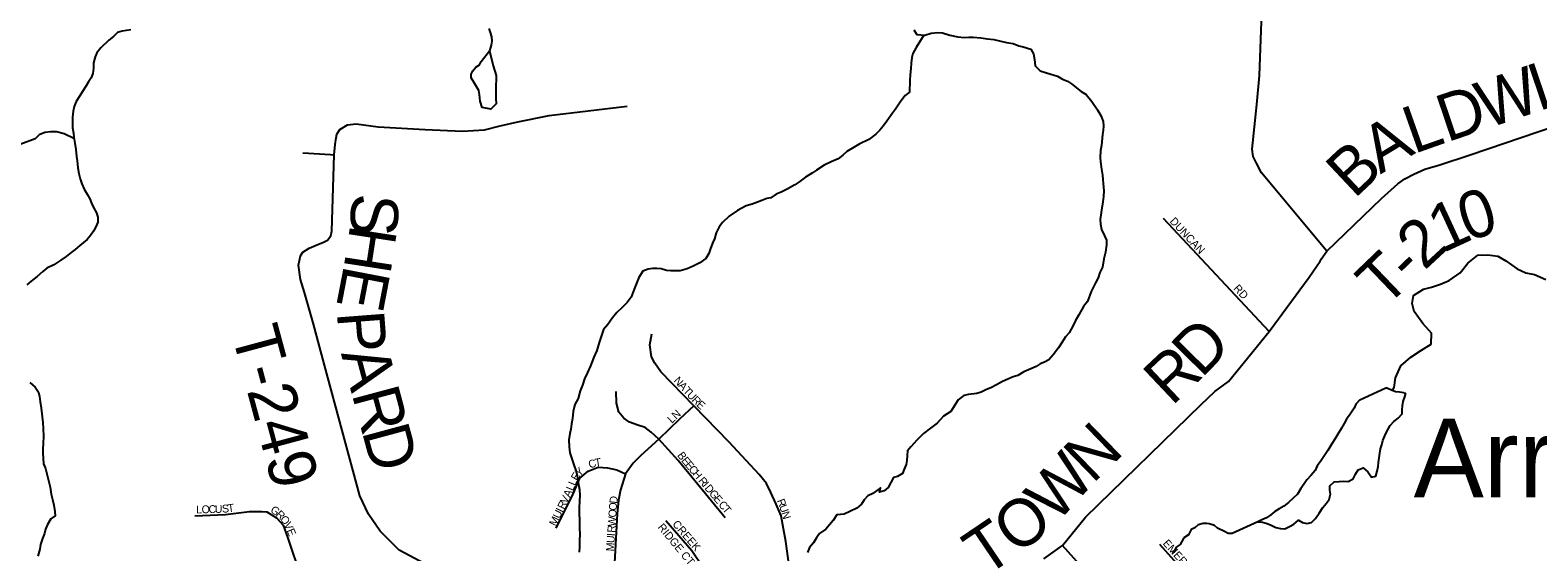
# Model space of a CAD drawing. Extents: x 1310247 to 1664935, y 235267 to 584339.
# Drawn here: x 1468683 to 1478259, y 408445 to 411760 of the extents above; entities that cross this region are included whole.
import ezdxf

# ---------------------------------------------------------------- set-up
doc = ezdxf.new("R2010")
doc.units = 0
for name, color, linetype in [('GM_X_County_Road', 7, 'Continuous'), ('GM_X_County_Road_Text', 7, 'Continuous'), ('GM_X_Minor_Lake', 7, 'Continuous'), ('GM_X_Minor_Lake_Text', 7, 'Continuous'), ('GM_X_Minor_River', 7, 'Continuous'), ('GM_X_Township_Road', 7, 'Continuous'), ('GM_X_Township_Road_Text', 7, 'Continuous'), ('GM_X_Township_Subdivision', 7, 'Continuous'), ('GM_X_Township_Subdivision_Text', 7, 'Continuous')]:
    doc.layers.add(name, color=color, linetype=linetype)

msp = doc.modelspace()

# ---------------------------------------------------------------- linework, layer by layer
at = {"layer": 'GM_X_County_Road'}
for points in [[(1476883.2, 410303.9), (1476918.8, 410355.8), (1476504.2, 410853.7), (1476471.6, 410915.3), (1476449.8, 410956.9), (1476444.4, 411004), (1476473.4, 411286.5), (1476491.2, 411472.5), (1476513.9, 412099.9)], [(1475121.3, 408399.8), (1475239.9, 408484.7), (1475385.2, 408665.1), (1476120.6, 409381.5), (1476206.8, 409463.4), (1476294.1, 409528.3), (1476368.3, 409618.9), (1476553.1, 409845.2), (1476806.5, 410191), (1476875.3, 410292.4), (1476883.2, 410303.9)]]:
    msp.add_lwpolyline(points, dxfattribs=at)
at = {"layer": 'GM_X_Minor_Lake'}
msp.add_line((1477128.1, 409410.4), (1477293.8, 409486.3), dxfattribs=at)
for points in [[(1471600.5, 411628.3), (1471624.6, 411533.2), (1471643.5, 411472.6), (1471639.7, 411382.4), (1471640.6, 411328.2), (1471641.9, 411292), (1471609.1, 411258.6), (1471553.2, 411267.7), (1471542, 411308.1), (1471536.8, 411350.3), (1471533.3, 411376.5), (1471519.7, 411396.8), (1471500.3, 411429.3), (1471482.8, 411457.8)], [(1471482.8, 411457.8), (1471483.2, 411479.9), (1471493.7, 411501.7), (1471514.2, 411525.4), (1471536.5, 411539), (1471547, 411560.9), (1471600.5, 411628.3)], [(1477128.1, 409410.4), (1477102.4, 409383.5), (1477092, 409357.6), (1477067.4, 409319.9), (1477042.9, 409288.2), (1477028.4, 409260.3), (1477012, 409230.5), (1476989.4, 409192.7), (1476968.8, 409161), (1476950.4, 409131.2), (1476925.7, 409089.4), (1476903.2, 409057.7), (1476878.5, 409018), (1476858.1, 408992.2), (1476843.6, 408962.3), (1476819.2, 408932.6), (1476792.6, 408903), (1476774.2, 408877.2), (1476753.7, 408847.4), (1476733.2, 408811.6), (1476704.7, 408786), (1476676.2, 408758.3), (1476645.8, 408734.7), (1476615.5, 408719.1), (1476589.2, 408701.5), (1476562.8, 408679.8), (1476536.4, 408662.1), (1476506.1, 408648.6), (1476479.9, 408634.9), (1476510, 408634.5), (1476539.9, 408626), (1476565.8, 408613.6), (1476593.7, 408599.2), (1476623.7, 408592.7), (1476651.8, 408590.3), (1476682.1, 408605.9), (1476708.4, 408621.5), (1476738.9, 408647.2), (1476764.7, 408630.8), (1476790.7, 408624.3), (1476820.9, 408631.9), (1476847.4, 408657.6), (1476869.9, 408691.3), (1476892.5, 408727.1), (1476914.9, 408752.8), (1476933.4, 408778.6), (1476941.8, 408810.6), (1476938.2, 408836.7), (1476938.6, 408864.7), (1476965, 408890.4), (1476997.2, 408891.9), (1477025.3, 408893.5), (1477053.3, 408891.1), (1477085.7, 408908.7), (1477100.1, 408938.5), (1477118.6, 408966.3), (1477148.9, 408977.9), (1477178.6, 408953.4), (1477202.2, 408919), (1477230.4, 408926.6), (1477238.9, 408956.6), (1477245.3, 408986.5), (1477247.7, 409012.6), (1477250.1, 409042.6), (1477254.5, 409072.6), (1477258.9, 409098.6), (1477267.3, 409124.5), (1477273.7, 409152.5), (1477286.2, 409182.4), (1477304.7, 409218.2), (1477321.2, 409248), (1477343.7, 409273.8), (1477372, 409295.4), (1477396.5, 409321.1), (1477396.9, 409347.1), (1477399.2, 409373.2), (1477403.6, 409401.2), (1477414.1, 409429.1), (1477420.2, 409454.1)], [(1477408.3, 409455.2), (1477419.2, 409453.8)], [(1477419.6, 409453.7), (1477420.1, 409453.6)]]:
    msp.add_lwpolyline(points, dxfattribs=at)
at = {"layer": 'GM_X_Minor_River'}
for points in [[(1469322.4, 411762.6), (1469266.1, 411753.5), (1469237.8, 411746), (1469211.3, 411720.4), (1469182.8, 411696.8), (1469131.8, 411647.4), (1469105.2, 411615.8), (1469094.7, 411589.8), (1469086, 411551.8), (1469085.4, 411517.7), (1469080.8, 411483.6), (1469070.4, 411457.7), (1469053.9, 411431.9), (1469039.4, 411406.1), (1469014.7, 411370.3), (1468998.2, 411342.5)], [(1471596.9, 411770.9), (1471604.5, 411744.7), (1471612, 411716.4), (1471615.6, 411690.3), (1471611.2, 411664.2), (1471600.5, 411628.3)], [(1474359.4, 411728.8), (1474310.8, 411649), (1474290.1, 411611.2), (1474283.6, 411585.2), (1474279, 411549.2), (1474276.5, 411517.1), (1474271.8, 411477), (1474269.2, 411442.9), (1474267.9, 411366.6), (1474239.4, 411345), (1474212.7, 411309.3), (1474179.7, 411257.7), (1474159.2, 411232), (1474124.3, 411182.4), (1474101.7, 411150.6), (1474079.1, 411124.9), (1474054.6, 411099.2), (1474009.9, 411065.9), (1473949.1, 411034.8), (1473916.7, 411017.3), (1473870.1, 410988), (1473843.6, 410966.3), (1473815.1, 410942.8), (1473770.6, 410923.4), (1473726.1, 410902.1), (1473677.4, 410870.8), (1473651, 410853.2), (1473606.4, 410825.9), (1473565.7, 410794.5), (1473539.3, 410776.9), (1473490.7, 410749.6), (1473452.2, 410730.2), (1473421.9, 410716.7), (1473387.4, 410695.2), (1473361.2, 410689.6), (1473330.9, 410678.1), (1473302.6, 410666.5), (1473268.3, 410655.1), (1473229.9, 410643.7), (1473175.2, 410614.5), (1473122.4, 410577.3), (1473079.6, 410537.9), (1473059.1, 410510.1), (1473040.3, 410472.3), (1473029.7, 410434.3), (1473017.2, 410406.4), (1473002.4, 410366.5), (1472994, 410340.6), (1472975.4, 410308.8), (1472936.8, 410281.3), (1472894.2, 410260), (1472855.8, 410242.6), (1472811.5, 410231.3), (1472783.3, 410229.8), (1472751.2, 410230.3), (1472725.2, 410232.8), (1472691.2, 410243.5), (1472663.2, 410246), (1472637.1, 410246.4), (1472608.9, 410240.9), (1472574.6, 410229.4), (1472547.8, 410187.7), (1472522.6, 410123.9), (1472512.1, 410098), (1472499.5, 410064), (1472474.8, 410030.3), (1472440.1, 409994.8), (1472409.5, 409965.2), (1472380.8, 409931.6), (1472352, 409889.9), (1472325.4, 409858.2), (1472295.9, 409774.4), (1472283, 409724.4), (1472262.2, 409682.6), (1472241.2, 409626.7), (1472222.4, 409584.9), (1472203.7, 409545), (1472190.9, 409503.1), (1472176.3, 409467.2), (1472163.4, 409419.2), (1472142.7, 409381.4), (1472131.9, 409337.4), (1472127.2, 409293.3), (1472120.6, 409259.3), (1472116, 409225.2), (1472109.5, 409197.2), (1472104.8, 409157.1), (1472106.1, 409113), (1472111.4, 409074.7), (1472120.9, 409042.4), (1472136.2, 408997.9), (1472151.6, 408955.5), (1472157.1, 408927.3), (1472160.6, 408895.1), (1472171.7, 408840.7), (1472173.1, 408802.5), (1472172.5, 408770.4), (1472169.7, 408720.2), (1472169.1, 408688.1), (1472172.5, 408647.8), (1472171.5, 408589.6)], [(1474294.6, 411761.8), (1474314.2, 411731.3), (1474366.3, 411728.4), (1474404.7, 411739.8), (1474448.9, 411745), (1474477, 411742.5), (1474524.9, 411727.6), (1474574.9, 411716.7), (1474615, 411714), (1474645.1, 411715.5), (1474673.2, 411715), (1474721.3, 411710.1), (1474763.4, 411705.4), (1474803.5, 411700.7), (1474883.5, 411681.2), (1474925.5, 411674.4), (1474961.4, 411659.7), (1474989.4, 411653.2), (1475039.3, 411638.3), (1475054.9, 411609.9), (1475062.3, 411573.6), (1475065.6, 411533.4), (1475097.2, 411500.7), (1475139.1, 411487.9), (1475207, 411466.6), (1475240.8, 411448), (1475270.7, 411435.4), (1475296.5, 411418.9), (1475357.9, 411369.6), (1475389.7, 411351), (1475427.1, 411306.1), (1475462.4, 411253.3), (1475485.8, 411212.7), (1475497.2, 411178.4), (1475500.8, 411152.2), (1475498.3, 411122.1), (1475493.8, 411096.1), (1475486.6, 411025.9), (1475482.1, 410995.9)], [(1468998.2, 411342.5), (1468975.5, 411306.8), (1468962.9, 411274.8), (1468956.4, 411244.8), (1468951.7, 411206.8), (1468951.3, 411180.6), (1468952.6, 411138.5), (1468958, 411106.2), (1468959.6, 411080.1), (1468967, 411041.8), (1468972.3, 411001.5), (1468977.6, 410957.3), (1468981.1, 410929.1), (1468986.4, 410884.8), (1468991.8, 410848.5), (1469001.3, 410814.2), (1469010.8, 410784), (1469026.3, 410749.5), (1469043.8, 410717.1), (1469061.4, 410688.7), (1469073, 410660.4), (1469084.6, 410634), (1469104.1, 410599.5), (1469111.6, 410571.3), (1469113.1, 410539.1), (1469100.5, 410509.2), (1469086, 410483.4), (1469065.5, 410455.6), (1469045, 410429.9), (1468998.1, 410390.5), (1468969.6, 410366.9), (1468943.2, 410347.3), (1468910.7, 410321.8), (1468878.2, 410298.2), (1468833.5, 410268.9), (1468789, 410247.6), (1468762.5, 410226), (1468727.9, 410194.4), (1468689.2, 410165), (1468660.7, 410141.4)], [(1468961.2, 411071.7), (1468899.7, 411101.2), (1468849.8, 411114.1), (1468811.7, 411114.8), (1468775.4, 411109.4), (1468741, 411094), (1468714.5, 411070.3), (1468623.6, 411035.8)], [(1475482.1, 410995.9), (1475479.4, 410951.7), (1475480.9, 410923.6), (1475488.1, 410877.3), (1475493.5, 410839), (1475495, 410810.9), (1475498.6, 410784.7), (1475501.9, 410738.5), (1475499.2, 410702.4), (1475496.7, 410668.3), (1475487.7, 410616.2), (1475478.7, 410556.1), (1475480.2, 410528), (1475487.7, 410493.7), (1475507.1, 410453.2), (1475518.6, 410424.9), (1475520.2, 410396.7), (1475513.3, 410348.6), (1475502.6, 410306.7), (1475493.7, 410254.6), (1475477.1, 410220.7), (1475466.4, 410186.8), (1475449.8, 410154.9), (1475422.8, 410099.2), (1475397.6, 410035.3), (1475373, 410003.6), (1475344, 409951.9), (1475319.3, 409910.2), (1475306.7, 409882.3), (1475281.9, 409836.5), (1475259.4, 409810.8), (1475236.7, 409777.1), (1475214, 409741.3), (1475181.2, 409697.7), (1475152.5, 409664.1), (1475126.2, 409650.5), (1475097.9, 409638.9), (1475071.5, 409623.3), (1475039.1, 409607.8), (1474994.7, 409588.5), (1474956.1, 409565.1), (1474925.9, 409557.6), (1474859.1, 409526.6), (1474820.6, 409507.2), (1474784.2, 409487.8), (1474757.9, 409476.2), (1474723.5, 409458.7), (1474695.2, 409451.2), (1474642.9, 409444), (1474612.7, 409438.6), (1474576.1, 409411.1), (1474530.7, 409337.6), (1474484, 409306.3), (1474443.2, 409262.8), (1474400.5, 409231.4), (1474357.7, 409198), (1474316.9, 409156.5), (1474276, 409113.1), (1474255.5, 409087.3), (1474253, 409057.2), (1474250.4, 409025.2), (1474246, 408999.1), (1474233.5, 408971.2), (1474223, 408943.3), (1474192.5, 408923.8), (1474166.3, 408918.2), (1474133.1, 408854.5), (1474106.7, 408832.9), (1474076.4, 408823.3), (1474082.9, 408851.3), (1474034.1, 408816.1), (1474003.8, 408800.5), (1473979.2, 408774.8), (1473962.7, 408747), (1473934.2, 408723.4), (1473889.7, 408702.1), (1473853.3, 408684.7), (1473807, 408679.5), (1473782.3, 408643.7), (1473737.2, 408588.3), (1473696.6, 408560.9), (1473678.1, 408533.1), (1473657.5, 408501.3), (1473632.9, 408471.6), (1473620.3, 408441.7)], [(1477335.7, 409469.5), (1477345.4, 409488.2), (1477354.5, 409550.2), (1477388, 409625.9), (1477453.2, 409681), (1477520.3, 409726), (1477581.2, 409765.1), (1477584.5, 409835.3), (1477529.3, 409896.4), (1477474.3, 409971.7), (1477461.2, 410022.1), (1477468.1, 410074.1), (1477533.1, 410113.1), (1477583.5, 410126.3), (1477640.1, 410145.4), (1477696.7, 410168.5), (1477765.9, 410217.5), (1477813.2, 410278.9), (1477878.3, 410329.9), (1477940.7, 410332.8), (1478004.8, 410323.7), (1478056.5, 410294.7), (1478127.9, 410243.2), (1478181.7, 410218.2), (1478237.8, 410207.2), (1478309.5, 410175.8)], [(1468680.3, 409520.5), (1468714, 409491.7), (1468735.5, 409459.2), (1468741.1, 409433), (1468746.5, 409398.8), (1468751.9, 409358.5), (1468762.4, 409266), (1468765.7, 409227.7), (1468766.9, 409177.5), (1468766.2, 409135.3), (1468763.5, 409097.2), (1468763.1, 409071.1), (1468764.6, 409041), (1468768, 409004.8), (1468779.5, 408974.4), (1468789, 408940.1), (1468800.3, 408897.8), (1468809.6, 408855.4), (1468816.9, 408811.1), (1468824.4, 408776.8), (1468833.8, 408742.5), (1468839.2, 408702.3), (1468840.7, 408674.1), (1468814.3, 408654.5), (1468793.6, 408618.7), (1468781, 408588.8), (1468774.6, 408560.8), (1468762, 408528.9), (1468749.3, 408491), (1468744.8, 408462.9), (1468732, 408416.9)], [(1477408.4, 409455.2), (1477380.4, 409459.6), (1477354.3, 409462), (1477328.4, 409472.4), (1477300.5, 409484.9), (1477293.8, 409486.3)], [(1476479.9, 408634.9), (1476318.2, 408561.1), (1476292.1, 408561.6), (1476268.3, 408574.1), (1476224.4, 408594.9), (1476204.7, 408613.3), (1476170.7, 408622), (1476156.7, 408624.2), (1476132.6, 408624.6), (1476100.4, 408617.2), (1476080, 408597.5), (1476057.7, 408587.8), (1476039.1, 408554), (1476010.6, 408534.4), (1475987.9, 408492.6), (1475961.5, 408475), (1475948.9, 408447.1), (1475936.7, 408433.3)], [(1472171.5, 408589.6), (1472173, 408561.5), (1472172.2, 408513.3), (1472171.6, 408477.1), (1472169, 408443)]]:
    msp.add_lwpolyline(points, dxfattribs=at)
at = {"layer": 'GM_X_Township_Road'}
for points in [[(1476918.8, 410355.8), (1477265.9, 410690.4), (1477370.5, 410783.8), (1477413.3, 410814.8), (1477472.2, 410845.3), (1477541, 410875.6), (1477635.8, 410903.1), (1477829.6, 410968.2), (1479343.9, 411481.8), (1479432.5, 411503.5), (1479484.7, 411508.2), (1479570.1, 411485.9), (1479659.6, 411463.5), (1479706.3, 411427.4), (1479710.6, 411424.1), (1479731.9, 411406)], [(1471220.7, 408351.5), (1471027.5, 408456.4), (1470906.7, 408577.2), (1470831.2, 408684), (1470776.2, 408800.5), (1470551.9, 409631.9), (1470479.6, 409900.4), (1470424.7, 410092.4), (1470400.6, 410175.4), (1470387.4, 410267.4), (1470400.1, 410325.2), (1470415, 410350), (1470455.8, 410373.7), (1470500.4, 410394.6), (1470546.1, 410411.7), (1470572, 410425.5), (1470592, 410453.5), (1470598.6, 410482.8), (1470614.3, 410966.7), (1470619.4, 411032.4), (1470625.4, 411076.7), (1470629.9, 411098.1), (1470648.8, 411129), (1470699.1, 411158.9), (1470753.3, 411165.3), (1470892.7, 411144.9), (1471190.9, 411128), (1471428.3, 411119), (1471568.2, 411127.5), (1471668.3, 411151.4), (1471781.3, 411178.3), (1471979.4, 411216.6), (1472475.5, 411276.7)], [(1474001.2, 405348.9), (1474008.6, 405355.7), (1474087.4, 405426.5), (1474143.2, 405476.4), (1474257.7, 405560.6), (1474396.4, 405661.3), (1474492.3, 405732.9), (1474542.3, 405773.9), (1474601.5, 405828.6), (1474624.4, 405874.5), (1474792.2, 406243.1), (1475185.1, 407181.4), (1475305.4, 407460.8), (1475558.2, 408066.7), (1475552.2, 408102.9), (1475537.1, 408139.9), (1475512.2, 408179.2), (1475454.8, 408244.9), (1475239.9, 408484.7)]]:
    msp.add_lwpolyline(points, dxfattribs=at)
at = {"layer": 'GM_X_Township_Subdivision'}
for points in [[(1470414.3, 410980.1), (1470590.5, 410969.2), (1470614.3, 410966.7)], [(1476553.1, 409845.2), (1475881.7, 410563.7)], [(1473808.4, 407559.6), (1473754.4, 407645.4), (1473675.9, 407790.9), (1473604.6, 407908.8), (1473569.7, 407962.6), (1473543.5, 408044), (1473523.1, 408207), (1473511.5, 408294.3), (1473482.4, 408511), (1473467.8, 408591), (1473451.8, 408674), (1473421.3, 408748.1), (1473387.8, 408822.3), (1473360.2, 408879), (1473313.6, 408937.2), (1473121.6, 409140.9), (1472898.3, 409373.6), (1472689.5, 409589), (1472650.3, 409644.2), (1472628.5, 409683.5), (1472619.7, 409760.6), (1472632, 409830.4)], [(1473097.3, 408662.1), (1472798.8, 409025.3), (1472675.4, 409161.6), (1472626.7, 409205.9), (1472589.9, 409234.1), (1472543.4, 409250.3), (1472489.3, 409268.7), (1472453.6, 409293.6), (1472421.2, 409332.5), (1472407.1, 409388.8), (1472405.5, 409463.5)], [(1472898.3, 409373.6), (1472806.3, 409287.1), (1472675.4, 409161.6), (1472560.7, 409056.6), (1472513.1, 409009), (1472463.4, 408939.8), (1472432.4, 408839.8), (1472419.2, 408773.9), (1472411.7, 408685.8), (1472394.2, 408375.5), (1472400.9, 408246.8), (1472427.3, 408086.6), (1472437.7, 408001.8), (1472450.9, 407938.7), (1472474.4, 407858.6), (1472514.9, 407801.1), (1472576.2, 407740.9), (1472653.4, 407646.6), (1472759.9, 407525.1), (1472860.7, 407347), (1472947.3, 407181.9), (1473020.6, 407075.3)], [(1472024.1, 408595.7), (1472133.8, 408817.3), (1472173.4, 408912.7), (1472227.5, 408957.1), (1472290.3, 408983.1), (1472350.8, 408979.8), (1472408.2, 408966.8), (1472463.4, 408939.8)], [(1469728.1, 408673.5), (1469923.5, 408682), (1470076.9, 408701.6), (1470153.8, 408702), (1470185.7, 408698.9), (1470247.6, 408660.8), (1470289, 408614), (1470316.6, 408537.5), (1470404.8, 408279.4), (1470431.4, 408177.4), (1470427.2, 408104.6), (1470434.6, 408035), (1470467.5, 407945.8), (1470488.8, 407878.8), (1470515.3, 407820.4), (1470525.5, 407774.5), (1470512.9, 407696.6)], [(1472720.1, 408644.9), (1472884.5, 408452.8), (1472959.7, 408343.8), (1472978.9, 408299.4), (1473004.4, 408218.4)], [(1475854.8, 408494.5), (1476037.6, 408289.4), (1476115.2, 408207.8), (1476230.6, 407986.5), (1476286.5, 407943.7), (1476420.3, 407854.1), (1476844.5, 407676.2), (1477083.6, 407558.5), (1477163.9, 407511.6), (1477234.2, 407453.9)]]:
    msp.add_lwpolyline(points, dxfattribs=at)

# ---------------------------------------------------------------- texts
at = {"layer": 'GM_X_County_Road_Text'}
for s, rotation, p in [('D', 45.43409, (1476121.7, 409544.3)), ('R', 43.3549, (1475934.2, 409367)), ('N', 44.13191, (1475431.3, 408873.1)), ('W', 47.77041, (1475201.2, 408619.3)), ('O', 37.5863, (1474949.2, 408418.9)), ('T', 34.11933, (1474747.4, 408281.4))]:
    msp.add_text(s, height=300, rotation=rotation, dxfattribs=at).set_placement(p)
at = {"layer": 'GM_X_Minor_Lake_Text'}
msp.add_text('Arrowhead', height=499.99, rotation=0.00043, dxfattribs=at).set_placement((1477470, 408791.8))
at = {"layer": 'GM_X_Township_Road_Text'}
for s, rotation, p in [('W', 18.67467, (1477931, 411130.9)), ('I', 18.67644, (1478260.4, 411242.2)), ('D', 18.68953, (1477681, 411046.3)), ('L', 19.46499, (1477470.4, 410971.9)), ('A', 31.06933, (1477258.8, 410842.5)), ('B', 43.2031, (1477092.6, 410683.9)), ('0', 18.30494, (1477811.7, 410415.1)), ('S', 267.12406, (1470726.7, 410726.7)), ('1', 24.81694, (1477652.4, 410340.8)), ('2', 42.87264, (1477537.6, 410228.9)), ('H', 261.23417, (1470717.3, 410532.7)), ('T', 43.85447, (1477287.8, 409989.2)), ('-', 43.77454, (1477449.6, 410144.6)), ('E', 259.08759, (1470677.6, 410274.7)), ('P', 274.38678, (1470630.2, 409967.3)), ('T-249', 285.08719, (1469959.6, 409837)), ('A', 284.97796, (1470655.8, 409705.9)), ('R', 285.02223, (1470724.1, 409450.6)), ('D', 285.15605, (1470788.2, 409211.9))]:
    msp.add_text(s, height=300, rotation=rotation, dxfattribs=at).set_placement(p)
at = {"layer": 'GM_X_Township_Subdivision_Text'}
for s, rotation, p in [('DUNCAN', 312.93111, (1475917.5, 410542.6)), ('RD', 312.88011, (1476322.3, 410115.8)), ('N', 312.40306, (1472767.2, 409530.5)), ('A', 312.38799, (1472796.9, 409498.1)), ('T', 312.43248, (1472826.6, 409465.5)), ('U', 312.40306, (1472850.3, 409439.5)), ('R', 313.94701, (1472881, 409406)), ('E', 317.68916, (1472911, 409375)), ('LN', 42.8801, (1472758.2, 409258.3)), ('C', 17.84366, (1472237.4, 408974.1)), ('T', 9.43987, (1472273.2, 408985.8)), ('B', 305.84531, (1472790.3, 409058.2)), ('E', 309.47561, (1472815.7, 409023.4)), ('E', 310.08679, (1472838.4, 408995.8)), ('E', 59.38763, (1472156.8, 408892.2)), ('Y', 42.94411, (1472172.3, 408919.5)), ('C', 310.08234, (1472861.1, 408968.8)), ('H', 310.06307, (1472886.6, 408938.6)), ('R', 310.07443, (1472923.4, 408894.8)), ('V', 63.93341, (1472091, 408746.6)), ('A', 64.88639, (1472110.7, 408787)), ('L', 67.2982, (1472130.3, 408828.9)), ('L', 67.04176, (1472143.9, 408861.4)), ('I', 310.09858, (1472948.9, 408864.4)), ('D', 310.0798, (1472963.1, 408847.6)), ('G', 310.07749, (1472991.4, 408813.9)), ('E', 310.06792, (1473019.7, 408780.3)), ('L', 1.42049, (1469737.2, 408688.8)), ('O', 1.42063, (1469772.4, 408689.7)), ('C', 1.40843, (1469816.4, 408690.8)), ('U', 1.41306, (1469856, 408691.8)), ('S', 4.53132, (1469903, 408693)), ('T', 7.97512, (1469941.3, 408696.1)), ('G', 325.75827, (1470204.2, 408700.8)), ('U', 63.93341, (1472044.6, 408651.8)), ('I', 63.9238, (1472063.9, 408691.3)), ('R', 63.92371, (1472073.6, 408711.1)), ('O', 86.04067, (1472404.9, 408661.9)), ('O', 86.04067, (1472407.9, 408705.8)), ('D', 83.20843, (1472410.9, 408749)), ('C', 310.07443, (1473050.9, 408743.2)), ('T', 310.08679, (1473076.4, 408712.9)), ('R', 290.75504, (1473424.6, 408770.8)), ('U', 290.6891, (1473438.6, 408733.8)), ('R', 317.81781, (1470239.1, 408677.2)), ('O', 307.70054, (1470266.8, 408652.3)), ('V', 295.60712, (1470292.3, 408619.8)), ('M', 63.93995, (1472021.4, 408604.4)), ('W', 86.03878, (1472401, 408604.8)), ('RIDGE CT', 309.47979, (1472665.8, 408600)), ('CREEK', 310.60387, (1472758.6, 408619.5)), ('N', 286.23661, (1473453.9, 408693.6)), ('E', 292.66401, (1470311, 408580.8)), ('U', 86.04067, (1472393.7, 408499.5)), ('I', 86.0379, (1472396.7, 408543.4)), ('R', 86.03893, (1472398.2, 408565.3)), ('EMERY', 311.7313, (1475873.6, 408496.5)), ('M', 86.04415, (1472390, 408446.8))]:
    msp.add_text(s, height=50, rotation=rotation, dxfattribs=at).set_placement(p)

doc.saveas('drawing.dxf')
